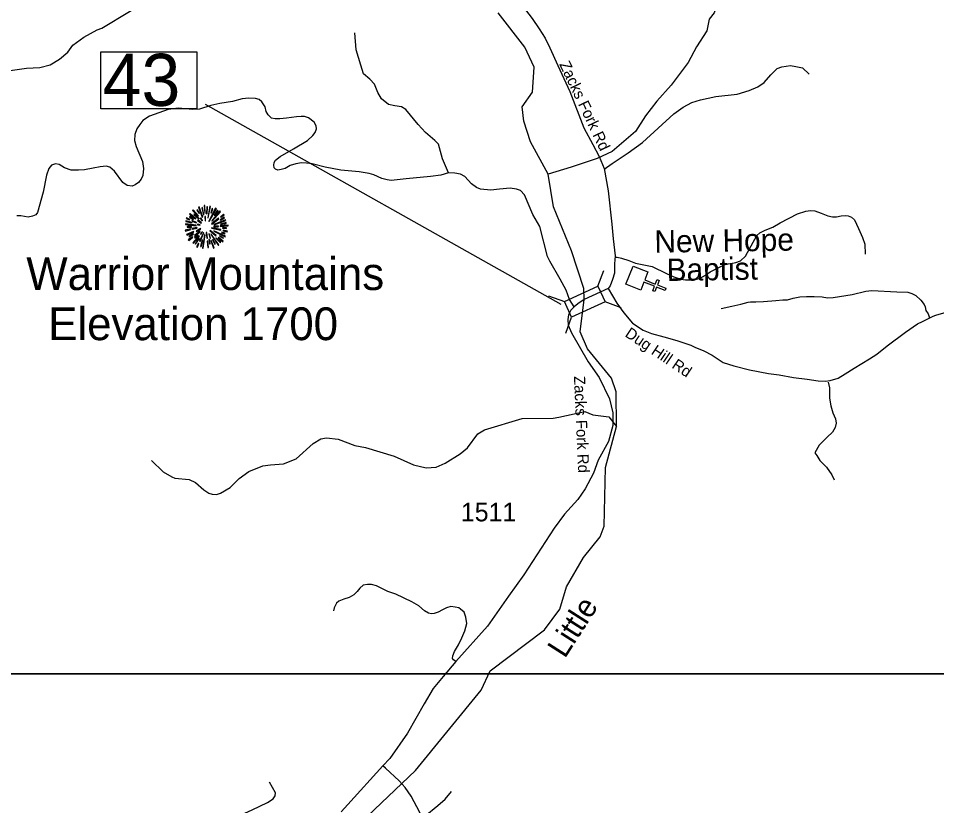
# Model space of a CAD drawing. Extents: x 1159738 to 1321356, y 736314 to 882035.
# Drawn here: x 1277829 to 1283996, y 828411 to 833699 of the extents above; entities that cross this region are included whole.
import ezdxf

# ---------------------------------------------------------------- set-up
doc = ezdxf.new("R2010")
doc.units = 0
for name, color, linetype in [('Exist Cultural Church CELL', 7, 'Continuous'), ('Exist Cultural Church Label', 7, 'Continuous'), ('Exist Geographical Mountain Summit CELL', 7, 'Continuous'), ('Exist Geographical Mountain Summit Elevation Number Label', 7, 'Continuous'), ('Exist Geographical Mountain Summit Label', 7, 'Continuous'), ('Exist Hydrographic Creek Single Shore', 7, 'Continuous'), ('Exist Hydrographic Creek Single Shore Label', 7, 'Continuous'), ('Exist Hydrographic Misc Water Feature', 7, 'Continuous'), ('Exist Road Non-System Type 51', 7, 'Continuous'), ('Exist Road Secondary Structure Standard Bridge CELL', 7, 'Continuous'), ('Exist Road Secondary Structure Standard Bridge Number Label', 7, 'Continuous'), ('Exist Road Secondary Type 41 Attributed', 7, 'Continuous'), ('Exist Road Secondary Type 51 Attributed', 7, 'Continuous'), ('Exist Road Secondary Type 51 Label', 7, 'Continuous'), ('Exist Road Secondary Type 51 Number Label', 7, 'Continuous'), ('Map Preparation Inset Cut Line', 7, 'Continuous')]:
    doc.layers.add(name, color=color, linetype=linetype)

msp = doc.modelspace()

# ---------------------------------------------------------------- linework, layer by layer
at = {"layer": 'Exist Cultural Church CELL'}
msp.add_lwpolyline([(1282056.5, 831995.7), (1282035.7, 831942.7), (1282106.5, 831914.7), (1282118.3, 831944.5), (1282133.1, 831938.6), (1282121.4, 831908.9), (1282177.3, 831886.8), (1282171.5, 831871.9), (1282115.5, 831894), (1282103.8, 831864.2), (1282088.9, 831870.1), (1282100.6, 831899.8), (1282029.8, 831927.8), (1282008.6, 831874.2), (1281909.5, 831913.2), (1281957.4, 832034.7)], close=True, dxfattribs=at)
at = {"layer": 'Exist Geographical Mountain Summit CELL'}
for points in [[(1278999.2, 832408.5), (1279035.2, 832371.1), (1279038.5, 832373.6), (1279003.2, 832413.3)], [(1279026.8, 832410), (1279042.4, 832388.2), (1279044.2, 832389.6), (1279030.8, 832414)], [(1279037.7, 832431.8), (1279063.9, 832364.9), (1279066.8, 832366), (1279042.8, 832434.3)], [(1279071.5, 832379.8), (1279074, 832380.5), (1279065, 832428.5), (1279060.6, 832427.4)], [(1279076.2, 832441.2), (1279080.3, 832389.2), (1279083.5, 832389.6), (1279082.1, 832442.3)], [(1279092.3, 832387.1), (1279096.2, 832387.1), (1279099.8, 832434.3), (1279094.4, 832434.3)], [(1279104.2, 832358.7), (1279119.1, 832435.8), (1279113.7, 832437.6), (1279101, 832359.5)], [(1279107.5, 832336.9), (1279110.4, 832335.1), (1279159.1, 832419.8), (1279153.6, 832423.4)], [(1279122, 832394), (1279125.3, 832392.8), (1279134.8, 832419.8), (1279130, 832421.6)], [(1279128.6, 832338.4), (1279130.8, 832336.2), (1279186.3, 832400.5), (1279182.3, 832405.3)], [(1279166, 832410), (1279144.9, 832376.5), (1279147.9, 832375.4), (1279170.3, 832406.7)], [(1278953.1, 832334.7), (1278994.5, 832325.3), (1278995.6, 832328.6), (1278954.2, 832339.5)], [(1278956, 832354), (1278978.4, 832345.3), (1278979.6, 832348.2), (1278957.4, 832359.1)], [(1278977.8, 832364.9), (1279003.6, 832348.6), (1279005.8, 832351.2), (1278980.7, 832368.9)], [(1278978.8, 832383.8), (1279018.5, 832353.3), (1279020.7, 832355.5), (1278982.5, 832388.2)], [(1278994.5, 832336.9), (1279025, 832325), (1279026.1, 832327.1), (1278996.7, 832341)], [(1279007.2, 832380.9), (1279039.9, 832351.8), (1279042.1, 832354), (1279010.1, 832386)], [(1279030.8, 832342.4), (1279055.9, 832323.4), (1279058, 832326.4), (1279033.4, 832345.6)], [(1279050.5, 832355.5), (1279064.3, 832339.1), (1279066.4, 832341.3), (1279053.7, 832358.4)], [(1279081.7, 832367.9), (1279083.1, 832338.7), (1279085.7, 832339.1), (1279085.7, 832368.2)], [(1279125.3, 832318.4), (1279127.1, 832315.9), (1279175.8, 832351.8), (1279172.6, 832356.2)], [(1279142.3, 832315.5), (1279143.5, 832313.3), (1279221.6, 832342), (1279219.8, 832346.7)], [(1279186.3, 832343.5), (1279213.9, 832358.4), (1279211.1, 832363.4), (1279184.9, 832346)], [(1279186.3, 832366.4), (1279188.2, 832363.8), (1279211.1, 832380.1), (1279207.4, 832383.8)], [(1278949.1, 832275.9), (1278950.5, 832270.8), (1278986.5, 832281.3), (1278984.3, 832284.6)], [(1278950.5, 832313.7), (1279022.5, 832306.7), (1279022.8, 832309.7), (1278950.5, 832318.7)], [(1278962.5, 832296.2), (1278992.3, 832297.7), (1278992.3, 832301.3), (1278961.4, 832301.3)], [(1278994.9, 832287.2), (1278995.9, 832282.4), (1279029, 832290.8), (1279028.3, 832294.4)], [(1279022.5, 832273), (1279024.7, 832268.3), (1279053.4, 832283.5), (1279052.3, 832286.8)], [(1279031.2, 832312.6), (1279048.3, 832310.4), (1279048.7, 832312.6), (1279031.9, 832316.9)], [(1279115.5, 832271.9), (1279154, 832236.6), (1279156.5, 832241), (1279117.3, 832274.1)], [(1279126.7, 832289), (1279187.5, 832277), (1279188.5, 832281.3), (1279127.8, 832292.6)], [(1279141.3, 832302.8), (1279141.3, 832299.9), (1279171.4, 832299.9), (1279172.2, 832304.9)], [(1279184.5, 832301.7), (1279236.9, 832304.9), (1279237.2, 832309.7), (1279184.9, 832304.9)], [(1279188.2, 832315.5), (1279224.9, 832322), (1279223.4, 832327.5), (1279186.7, 832317.7)], [(1279199.4, 832289.7), (1279226, 832287.5), (1279226, 832291.8), (1279199.8, 832292.9)], [(1279203.5, 832272.6), (1279231.8, 832265.3), (1279232.5, 832270.8), (1279204.5, 832277)], [(1278958.8, 832248.2), (1278961.4, 832243.6), (1279006.8, 832263.5), (1279005.4, 832268.3)], [(1278970.1, 832211.5), (1278973, 832207.5), (1279001.4, 832228.6), (1278998.8, 832231.9)], [(1278976.3, 832232.3), (1279005.4, 832249), (1279003.2, 832252.6), (1278974.1, 832237.3)], [(1279001, 832191.9), (1279003.9, 832189.4), (1279044.6, 832237), (1279041.7, 832239.1)], [(1279016.3, 832223.2), (1279035.6, 832241.3), (1279032.2, 832243.6), (1279011.9, 832226.4)], [(1279012.6, 832241.7), (1279015.5, 832238.1), (1279050.1, 832266.4), (1279048.3, 832269)], [(1279041, 832223.2), (1279015.9, 832183.9), (1279019.1, 832181.4), (1279045, 832221)], [(1279044.2, 832201.8), (1279048.7, 832200), (1279075.2, 832258.4), (1279072.6, 832259.2)], [(1279051.2, 832251.2), (1279054.4, 832248.2), (1279064.6, 832264.6), (1279062.8, 832266)], [(1279065.7, 832156.4), (1279070.4, 832155.2), (1279083.1, 832244.6), (1279079.9, 832245.4)], [(1279091.1, 832260.3), (1279095.1, 832223.2), (1279099.5, 832223.5), (1279094.4, 832261)], [(1279107.2, 832251.6), (1279115.9, 832221.7), (1279119.9, 832223.5), (1279109.3, 832252.6)], [(1279116.9, 832185), (1279111.5, 832214.9), (1279108.2, 832214.9), (1279112.6, 832183.9)], [(1279121.7, 832249.3), (1279172.2, 832174.5), (1279175.8, 832177.4), (1279124.2, 832250.4)], [(1279132.2, 832212.3), (1279148.2, 832182.8), (1279152.2, 832185), (1279135.9, 832213.7)], [(1279140.5, 832269.4), (1279218.7, 832231.2), (1279220.5, 832236.6), (1279142, 832272.3)], [(1279154, 832223.5), (1279184.1, 832194.4), (1279187.5, 832197), (1279156.2, 832226)], [(1279170.7, 832224.2), (1279201.2, 832198.4), (1279204.5, 832202.1), (1279172.6, 832226.8)], [(1279179.8, 832235.2), (1279204.9, 832222.1), (1279207.4, 832225.8), (1279182, 832239.1)], [(1279194, 832259.2), (1279215.1, 832251.2), (1279216.9, 832255.6), (1279195.4, 832262.4)], [(1279026.1, 832164.7), (1279030.8, 832161.8), (1279041.7, 832186.5), (1279038.5, 832188.7)], [(1279055.9, 832166.5), (1279067.9, 832209.3), (1279064.3, 832209.7), (1279051.5, 832167.5)], [(1279097.3, 832201.8), (1279101, 832159.3), (1279105, 832160.3), (1279101.6, 832201.8)], [(1279121.7, 832206.5), (1279139.1, 832156.7), (1279143.5, 832158.5), (1279124.6, 832207.2)]]:
    msp.add_lwpolyline(points, close=True, dxfattribs=at)
at = {"layer": 'Exist Hydrographic Creek Single Shore'}
for points in [[(1281629.4, 831811.7), (1281627.4, 831885.1), (1281543.4, 832138.5), (1281423.7, 832432.6), (1281386.2, 832652.1), (1281269.1, 832870.4), (1281223.9, 833008.8), (1281213.2, 833104.7), (1281282.4, 833203.1), (1281293, 833370.9), (1281229.2, 833506.6), (1281051.6, 833737.2)], [(1279092.9, 827825.7), (1279342.4, 827887.1), (1279450.8, 827909.7), (1279774.2, 827999), (1279886.1, 828105.2), (1279990.7, 828165.7), (1280496.7, 828646.6), (1280935.8, 829186), (1280996.8, 829316), (1281362.8, 829591.1), (1281465.7, 829730.1), (1281510.7, 829880.2), (1281624.7, 830078.2), (1281736.8, 830217.1), (1281762.7, 830288.7), (1281772.8, 830682.5), (1281845.8, 830956.8), (1281843.7, 831189.9), (1281812.8, 831282.5), (1281650.8, 831478.6), (1281600.7, 831593.5), (1281629.4, 831811.7)]]:
    msp.add_lwpolyline(points, dxfattribs=at)
at = {"layer": 'Exist Hydrographic Misc Water Feature'}
for points in [[(1282758.2, 835092.7), (1282743.3, 834973.2), (1282749.6, 834909), (1282746.6, 834456.9), (1282732.3, 834365.3), (1282677, 834148.1), (1282622.9, 834065.5), (1282618.4, 834045.9), (1282576.7, 833974.5), (1282527.4, 833843.4), (1282518, 833787.8), (1282500.7, 833736.4), (1282467.6, 833692.7), (1282452.9, 833614.6), (1282382.1, 833507.7), (1282326.2, 833401.9), (1282212.4, 833250.7), (1282116.9, 833142.5), (1282040.5, 833044), (1281973.1, 832940.2), (1281817.7, 832805.5), (1281716, 832758.6), (1281540.4, 832700), (1281386.2, 832652.1)], [(1277663.5, 833332.8), (1277884.6, 833365.3), (1277972.8, 833369.3), (1278043.2, 833387.6), (1278104.2, 833425.7), (1278161.3, 833472.2), (1278194.6, 833520), (1278267.8, 833571.8), (1278357.2, 833621.7), (1278389.4, 833633.4), (1278761.3, 833859.8), (1278874.8, 833917.4), (1278946.1, 833971.8), (1279027.2, 834015.4), (1279257.9, 834114.1), (1279351.1, 834165.6), (1279673.2, 834320), (1279766.6, 834373.9), (1279871.5, 834412.9), (1279920.5, 834448), (1279973.1, 834474.8), (1280044.6, 834533.3), (1280125.9, 834585)], [(1278722.4, 830728.9), (1278800.7, 830652.7), (1278859.9, 830619.5), (1278879.7, 830610.9), (1278975.6, 830600.7), (1279019, 830581.8), (1279073.9, 830532.3), (1279107.4, 830511.1), (1279131.2, 830502.4), (1279159.2, 830501.9), (1279187.4, 830509.5), (1279250.4, 830547.6), (1279312, 830608.8), (1279377.2, 830655.1), (1279470, 830692.6), (1279522.3, 830701.4), (1279610.5, 830707), (1279695.4, 830741.4), (1279808.1, 830844.2), (1279860.8, 830875.1), (1279897.1, 830882.6), (1279976.8, 830872), (1280087.9, 830831.2), (1280159.5, 830817.5), (1280352.3, 830758.6), (1280482.9, 830699.4), (1280566.5, 830679.6), (1280634.6, 830685.6), (1280695.4, 830712.3), (1280796.9, 830774.3), (1280844, 830815.2), (1280914.3, 830909), (1280959, 830936), (1281213.1, 831012.2), (1281421.3, 831012.9), (1281457.4, 831020.4), (1281632, 831059.1), (1281687.9, 831035.2), (1281794.3, 831021.9), (1281845.8, 830956.8)]]:
    msp.add_lwpolyline(points, dxfattribs=at)
at = {"layer": 'Exist Road Non-System Type 51'}
for points in [[(1280718, 832660.8), (1280677.5, 832754.9), (1280649.8, 832854.6), (1280625.8, 832878.6), (1280563, 832932.2), (1280513.2, 832985.7), (1280430.2, 833087.3), (1280402.5, 833105.8), (1280358.2, 833111.3), (1280313.9, 833120.5), (1280267.8, 833159.3), (1280242.6, 833200.8), (1280220.4, 833258), (1280189.1, 833291.3), (1280146.6, 833326.4), (1280128.2, 833385.4), (1280096.8, 833487), (1280087.6, 833601.5)], [(1281762.6, 832686.1), (1281816.1, 832724.9), (1281925, 832795.1), (1282021, 832865.2), (1282126.1, 832961.3), (1282231.3, 833057.3), (1282294.1, 833103.4), (1282351.3, 833133), (1282410.3, 833151.5), (1282513.6, 833173.6), (1282655.7, 833190.2), (1282736.9, 833214.2), (1282794.1, 833240.1), (1282838.4, 833267.8), (1282882.7, 833319.5), (1282925.1, 833362), (1282956.5, 833373), (1283013.7, 833382.3), (1283050.6, 833376.7), (1283094.9, 833367.5), (1283139.2, 833325)], [(1279993.7, 832679.3), (1279890, 832699.8), (1279801.5, 832722.1), (1279765, 832727.5), (1279731.2, 832728.9), (1279692, 832722.1), (1279654.1, 832710), (1279620.3, 832691), (1279593.3, 832682.9), (1279571.7, 832680.2), (1279556.8, 832685.6), (1279547.3, 832695.1), (1279544.6, 832714), (1279546, 832730.2), (1279556.8, 832746.5), (1279586.5, 832770.8), (1279677.1, 832823.6), (1279770.4, 832877.7), (1279806.9, 832911.5), (1279823.1, 832933.1), (1279831.2, 832956.1), (1279829.8, 832977.8), (1279815, 833002.1), (1279777.1, 833030.5), (1279751.4, 833040), (1279727.1, 833040), (1279697.4, 833037.3), (1279629.8, 833029.2), (1279585.2, 833023.8), (1279552.7, 833023.8), (1279529.8, 833029.2), (1279505.4, 833050.8), (1279493.3, 833073.8), (1279485.2, 833104.9), (1279464.9, 833137.4), (1279446, 833155), (1279420.3, 833160.4), (1279377, 833163.1), (1279331.1, 833157.7), (1279266.2, 833140.1), (1279182.4, 833127.9), (1279121.6, 833114.4), (1279045.9, 833088.7), (1278998, 833086), (1278903.3, 833096.8), (1278834.4, 833087.3), (1278708.7, 833042.7), (1278665.4, 833012.9), (1278643.8, 832985.9), (1278624.9, 832956.1), (1278610, 832918.2), (1278608.7, 832877.7), (1278620.8, 832838.4), (1278661.4, 832737), (1278669.5, 832691), (1278664.1, 832643.7), (1278653.3, 832618), (1278635.7, 832596.3), (1278614.1, 832581.4), (1278592.5, 832572), (1278558.7, 832576), (1278530.3, 832596.3), (1278474.9, 832673.4), (1278443.8, 832699.1), (1278419.4, 832705.9), (1278378.9, 832701.8), (1278330.2, 832693.7), (1278272.1, 832681.5), (1278232.9, 832678.8), (1278184.3, 832678.8), (1278138.3, 832695.1), (1278103.2, 832718), (1278078.8, 832722.1), (1278051.8, 832714), (1278032.9, 832689.6), (1278018, 832645), (1277996.4, 832532.7), (1277958, 832394.1), (1277945.8, 832380.6), (1277924.2, 832369.8), (1277894.5, 832364.4), (1277844.4, 832373.8), (1277818.8, 832373.8)], [(1280718, 832660.8), (1280665.3, 832646), (1280597.1, 832636.8), (1280432.8, 832620.2), (1280333.2, 832610.9), (1280305.5, 832614.6), (1280270.5, 832623.9), (1280216.9, 832647.9), (1280183.7, 832657.1), (1280117.3, 832668.2), (1279993.7, 832679.3)], [(1281560.8, 831762.6), (1281529.4, 831810.6), (1281507.3, 831873.4), (1281468.5, 831947.3), (1281398.4, 832069.2), (1281381.8, 832100.6), (1281332, 832301.8), (1281284, 832381.2), (1281226.8, 832514.2), (1281200.9, 832541.9), (1281175.1, 832553), (1281130.8, 832558.5), (1281060.7, 832553), (1281001.7, 832545.6), (1280933.4, 832551.1), (1280906.3, 832562.9), (1280873, 832586.9), (1280826.9, 832636.7), (1280799.2, 832653.4), (1280760.5, 832658.9), (1280718, 832660.8)], [(1281834.1, 832095.8), (1281850.7, 832095.8), (1281878.4, 832088.4), (1281928.2, 832073.6), (1281972.5, 832055.2), (1282052.3, 832039.9), (1282085.5, 832031.6), (1282180.6, 831986.4), (1282230.4, 831963.3), (1282278.4, 831947.6), (1282308.8, 831943.9), (1282342, 831943), (1282376.1, 831945.8), (1282406.6, 831953.2), (1282443.5, 831975.3), (1282473.9, 831996.5), (1282527.5, 832023.3), (1282579.1, 832048.3), (1282610.5, 832052.9), (1282646.5, 832059.3), (1282677.8, 832070.4), (1282711.1, 832102.7), (1282788.9, 832240.8), (1282807.4, 832258.3), (1282843.4, 832276.8), (1282895, 832297.1), (1282945.8, 832325.7), (1283060.2, 832385.8), (1283117.4, 832403.3), (1283149.7, 832407.9), (1283178.3, 832406.1), (1283220.7, 832390.4), (1283265, 832372.8), (1283297.3, 832366.4), (1283324.3, 832367.1), (1283353.8, 832373.6), (1283382.4, 832374.5), (1283400.9, 832371.8), (1283423, 832364.4), (1283445.2, 832345), (1283470.1, 832288.7), (1283498.7, 832226.8), (1283512.5, 832182.5), (1283515.3, 832114.2)], [(1282548, 831751.3), (1282620, 831767), (1282680.9, 831779), (1282728.9, 831793.7), (1282746.4, 831795.6), (1282781.5, 831795.6), (1282833.1, 831798.4), (1282916.2, 831803.9), (1282963.2, 831808.5), (1282993.7, 831807.6), (1283032.4, 831819.6), (1283077.6, 831827.9), (1283121, 831831.6), (1283172.6, 831831.6), (1283228, 831827.9), (1283262.1, 831821.4), (1283301.8, 831823.3), (1283427.7, 831843.6), (1283520.9, 831867.6), (1283561.5, 831870.4), (1283729.4, 831863), (1283801.4, 831861.1), (1283830, 831851.9), (1283856.7, 831837.1), (1283889, 831805.7), (1283912.7, 831776.3), (1283918.2, 831760.7), (1283923.8, 831737.6), (1283938.5, 831715.4), (1283947.8, 831688.6)], [(1283267.8, 831255.6), (1283275.2, 831216.8), (1283275.2, 831183.6), (1283275.2, 831148.5), (1283286.2, 831096.8), (1283299.2, 831048.8), (1283317.6, 831010), (1283321.3, 830980.5), (1283313.9, 830950.9), (1283295.5, 830919.5), (1283260.4, 830886.3), (1283206.9, 830832.8), (1283177.4, 830781.1), (1283190.3, 830762.6), (1283210.6, 830729.3), (1283256.7, 830685), (1283291.8, 830633.3), (1283308.3, 830599)], [(1280767.4, 829378.6), (1280751.5, 829390.3), (1280744.3, 829399), (1280745.8, 829416.4), (1280757.3, 829446.8), (1280784.8, 829490.2), (1280808, 829538), (1280828.2, 829585.7), (1280839.8, 829635), (1280834, 829676.9), (1280822.4, 829710.2), (1280797.8, 829731.9), (1280786.3, 829740.6), (1280761.7, 829745), (1280732.7, 829747.9), (1280705.2, 829740.6), (1280677.8, 829726.2), (1280648.8, 829711.7), (1280621.3, 829701.5), (1280604, 829698.6), (1280582.3, 829704.4), (1280556.3, 829718.9), (1280517.2, 829753.7), (1280470.9, 829781.2), (1280363.9, 829831.8), (1280310.3, 829850.6), (1280284.3, 829862.2), (1280235.1, 829888.3), (1280200.4, 829897), (1280172.9, 829897), (1280145.4, 829891.2), (1280122.3, 829872.4), (1280103.5, 829849.2), (1280081.8, 829827.5), (1280049.9, 829808.7), (1280013.8, 829797.1), (1279982, 829785.5), (1279966, 829771), (1279950.1, 829739.2), (1279944.3, 829718.9)], [(1280537.9, 828318.9), (1280526.1, 828365.2), (1280465.8, 828475.9), (1280425.5, 828532.3), (1280385.3, 828578.6), (1280294.8, 828663.2), (1280276.6, 828679.3)], [(1279382.1, 828150.2), (1279371.6, 828199.4), (1279347.7, 828248.5), (1279329.2, 828294.9), (1279323.9, 828322.7), (1279327.9, 828341.2), (1279350.4, 828359.8), (1279398, 828383.7), (1279501.4, 828432.7), (1279539.8, 828457.9), (1279554.3, 828477.8), (1279555.7, 828497.6), (1279514.6, 828569.2)], [(1280558.3, 828339.4), (1280646.8, 828412.6), (1280696.2, 828455.2), (1280737, 828506.3)]]:
    msp.add_lwpolyline(points, dxfattribs=at)
at = {"layer": 'Exist Road Secondary Structure Standard Bridge CELL'}
for p, q in [((1281721.3, 831899.3), (1281760.6, 832005.4)), ((1281389.7, 831835.7), (1281495.8, 831796.3)), ((1281768.5, 831796.4), (1281874.6, 831757.1)), ((1281504.8, 831585), (1281544.1, 831691.1))]:
    msp.add_line(p, q, dxfattribs=at)
msp.add_lwpolyline([(1281495.8, 831796.3), (1281721.1, 831899.7), (1281769.4, 831794.5), (1281544.1, 831691.1)], close=True, dxfattribs=at)
at = {"layer": 'Exist Road Secondary Structure Standard Bridge Number Label'}
msp.add_line((1281474.9, 831776.6), (1279086.6, 833120.7), dxfattribs=at)
msp.add_lwpolyline([(1278383.2, 833473.7), (1279027.3, 833473.7), (1279027.3, 833091.4), (1278383.2, 833091.4)], close=True, dxfattribs=at)
at = {"layer": 'Exist Road Secondary Type 41 Attributed'}
msp.add_lwpolyline([(1281234.1, 833756.1), (1281279.2, 833697.1), (1281326, 833629.5), (1281367.6, 833567), (1281397, 833501.1), (1281450.8, 833381.5), (1281531.9, 833207.6), (1281627.2, 832964.8), (1281687.8, 832852.1), (1281729.4, 832770.6), (1281763.4, 832690.2), (1281789.9, 832541), (1281814.2, 832317.3), (1281822.8, 832218.4), (1281836.7, 832103), (1281833.2, 832051), (1281831.5, 831988.5), (1281819.4, 831945.2), (1281803.8, 831903.6), (1281789.1, 831884.1)], dxfattribs=at)
at = {"layer": 'Exist Road Secondary Type 51 Attributed'}
for points in [[(1281789.1, 831884.1), (1281629.4, 831811.7)], [(1281789.1, 831884.1), (1281846.9, 831787), (1281894.6, 831720.6), (1281954.2, 831652.4), (1282025.7, 831604.7), (1282080.2, 831582.6), (1282163.6, 831560.4), (1282250.4, 831534.9), (1282344, 831504.2), (1282371.2, 831490.6), (1282432.5, 831465), (1282488.7, 831437.8), (1282561.9, 831388.4), (1282633.4, 831366.2), (1282739.6, 831339.4), (1282867.3, 831313.9), (1282938.8, 831305.3), (1283034.1, 831286.6), (1283126, 831276.4), (1283200.9, 831264.5), (1283246.9, 831262.8), (1283280.9, 831266.2), (1283333.7, 831283.2), (1283381.4, 831310.5), (1283442.6, 831349.6), (1283544.8, 831412.7), (1283593.1, 831444.4), (1283662.9, 831498.9), (1283787.2, 831590.9), (1283867.2, 831647.1), (1283901.2, 831664.1), (1283972.7, 831698.2), (1283991.4, 831705), (1284059.5, 831725.5)], [(1281629.4, 831811.7), (1281585.4, 831782.3), (1281560.9, 831761.3), (1281538.7, 831739.1), (1281523.5, 831708.7), (1281518.9, 831677.2), (1281521.2, 831637.5), (1281543.1, 831587.8), (1281655.4, 831391.9), (1281730.3, 831288), (1281798.2, 831144.1), (1281820.3, 831048.7), (1281820.3, 830963.5), (1281793.1, 830857.9), (1281723.3, 830731.8), (1281691.6, 830644.1), (1281635.4, 830540.2), (1281586, 830466.9), (1281497.5, 830368.1), (1281427.7, 830274.4), (1281223.9, 829962.1), (1281120, 829819), (1280978.8, 829616.7), (1280767.4, 829378.6), (1280681.2, 829278.4), (1280615, 829197.2), (1280553.7, 829095), (1280441.6, 828897.2), (1280324.2, 828726.9), (1280276.6, 828679.3), (1280041.3, 828419.6), (1279997.8, 828369.6)]]:
    msp.add_lwpolyline(points, dxfattribs=at)
at = {"layer": 'Map Preparation Inset Cut Line'}
for points in [[(1297494.8, 829295.5), (1261974.5, 829295.5), (1261974.5, 834521.3), (1260745.5, 834521.3), (1260745.5, 855330), (1285467.7, 855330), (1297494.8, 843303)], [(1261974.5, 811005.5), (1261974.5, 820370.5), (1275065, 820370.5), (1275065, 829295.5), (1309748.5, 829295.5), (1309748.5, 816385.3), (1289258, 816385.3), (1289258, 811005.5)]]:
    msp.add_lwpolyline(points, close=True, dxfattribs=at)

# ---------------------------------------------------------------- texts
at = {"layer": 'Exist Cultural Church Label'}
for s, p in [('New Hope', (1282101.5, 832124.7)), ('Baptist', (1282183.3, 831934.9))]:
    msp.add_text(s, height=150, rotation=0.90716, dxfattribs=at).set_placement(p)
at = {"layer": 'Exist Geographical Mountain Summit Elevation Number Label'}
msp.add_text('Elevation 1700', height=220, dxfattribs=at).set_placement((1278029.2, 831537.7))
at = {"layer": 'Exist Geographical Mountain Summit Label'}
msp.add_text('Warrior Mountains', height=220, dxfattribs=at).set_placement((1277882.2, 831874.4))
at = {"layer": 'Exist Hydrographic Creek Single Shore Label'}
msp.add_text('Little', height=150, rotation=57.36341, dxfattribs=at).set_placement((1281499, 829394.6))
at = {"layer": 'Exist Road Secondary Structure Standard Bridge Number Label'}
msp.add_text('43', height=350, dxfattribs=at).set_placement((1278395.7, 833111.1))
at = {"layer": 'Exist Road Secondary Type 51 Label'}
for s, rotation, p in [('Zacks Fork Rd', 295.25145, (1281459.9, 833391.4)), ('Dug Hill Rd', 326.10344, (1281897.3, 831566.7)), ('Zacks Fork Rd', 272.55549, (1281559.7, 831295.8))]:
    msp.add_text(s, height=75, rotation=rotation, dxfattribs=at).set_placement(p)
at = {"layer": 'Exist Road Secondary Type 51 Number Label'}
msp.add_text('1511', height=125, dxfattribs=at).set_placement((1280800.6, 830320.7))

doc.saveas('drawing.dxf')
